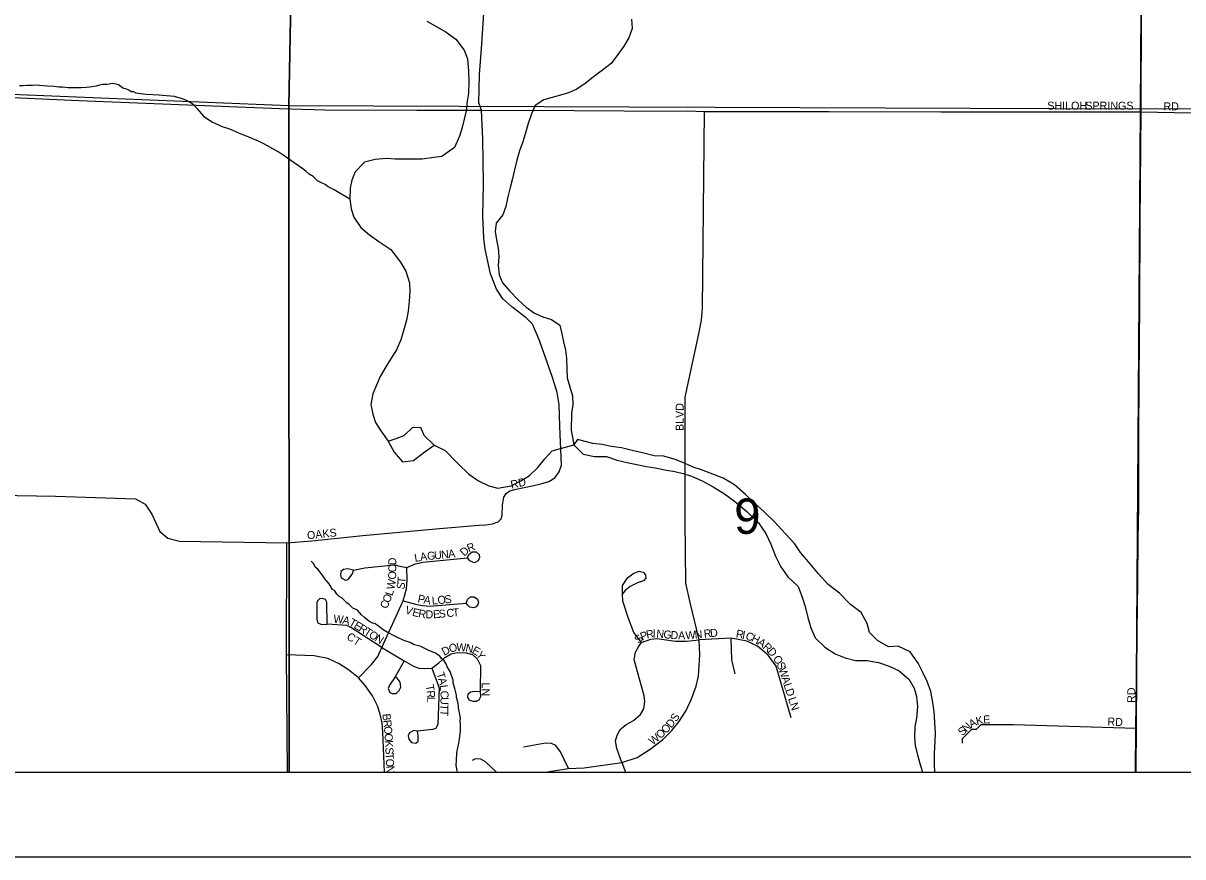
# Model space of a CAD drawing. Extents: x -209 to 4852, y 0 to 905.
# Drawn here: x 318.72 to 346.15, y 200.56 to 220.28 of the extents above; entities that cross this region are included whole.
import ezdxf

# ---------------------------------------------------------------- set-up
doc = ezdxf.new("R2010")
doc.units = 0
for name, color, linetype in [('Default', 7, 'Continuous'), ('GM_X_Airport_Location_Class_2', 7, 'Continuous'), ('GM_X_Airport_Location_Class_3', 7, 'Continuous'), ('GM_X_County_Road', 7, 'Continuous'), ('GM_X_Minor_River', 7, 'Continuous'), ('GM_X_Township_Road_Text', 7, 'Continuous'), ('GM_X_US_Location', 7, 'Continuous'), ('SH_Data', 7, 'Continuous')]:
    doc.layers.add(name, color=color, linetype=linetype)

msp = doc.modelspace()

# ---------------------------------------------------------------- linework, layer by layer
at = {"layer": 'Default'}
msp.add_lwpolyline([(390.832, 338.559), (254.832, 338.559), (254.832, 202.559), (390.832, 202.559)], close=True, dxfattribs=at)
at = {"layer": 'GM_X_Airport_Location_Class_2'}
msp.add_line((332.881, 202.792), (332.969, 202.559), dxfattribs=at)
for points in [[(345.098, 208.095), (345.106, 208.813), (345.111, 210.495), (345.121, 211.878), (345.133, 213.616), (345.143, 215.587), (345.164, 218.183), (345.172, 220.568), (345.173, 222.722), (345.192, 223.842), (345.224, 225.926), (345.265, 230.109), (345.314, 238.346)], [(329.58, 217.706), (329.555, 218.224), (329.498, 218.395), (329.512, 219.064), (329.566, 219.786), (329.649, 221.012), (329.693, 222.133), (329.679, 224.349), (329.683, 225.526), (329.686, 226.369), (329.688, 227.23), (329.684, 227.394)], [(286.301, 219.918), (288.488, 219.843), (291.181, 219.735), (294.799, 219.551), (295.571, 219.523), (299.145, 219.357), (301.185, 219.272), (304.3, 219.138), (305.688, 219.09), (309.353, 218.917), (311.696, 218.819), (315.128, 218.67), (316.907, 218.591), (317.426, 218.568), (320.029, 218.45), (322.012, 218.375), (324.788, 218.264), (325.861, 218.23), (328.029, 218.22), (329.555, 218.224)], [(329.555, 218.224), (331.756, 218.211), (334.099, 218.201), (334.443, 218.203), (334.831, 218.188), (335.087, 218.189)], [(331.076, 202.559), (331.156, 202.577), (331.619, 202.645), (331.986, 202.661), (332.881, 202.792), (333.244, 202.91), (333.552, 203.102), (333.851, 203.338), (334.063, 203.55), (334.228, 203.755), (334.397, 204.024), (334.525, 204.299), (334.639, 204.596), (334.696, 204.836), (334.726, 205.336), (334.711, 205.692), (334.493, 206.577), (334.392, 207.03), (334.376, 208.513), (334.379, 209.885), (334.376, 211.069), (334.376, 211.434), (334.698, 212.934), (334.762, 213.256), (334.785, 213.54), (334.831, 218.188)], [(335.087, 218.189), (336.506, 218.194), (337.774, 218.19), (340.422, 218.183)], [(340.422, 218.183), (340.423, 218.183), (345.164, 218.183), (347.934, 218.131), (350.384, 218.118), (353.479, 218.131), (355.185, 218.154), (355.235, 218.155)], [(330.571, 209.296), (330.796, 209.341), (330.963, 209.383), (331.152, 209.441), (331.297, 209.524), (331.392, 209.665), (331.452, 209.825), (331.412, 210.747), (331.396, 211.259), (331.348, 211.54), (331.235, 211.9), (331.068, 212.398), (330.911, 212.812), (330.764, 213.159), (330.619, 213.312), (330.279, 213.571), (330.06, 213.758), (329.913, 213.988), (329.774, 214.354), (329.649, 214.932), (329.611, 215.193), (329.589, 215.721), (329.609, 216.478), (329.587, 217.548), (329.58, 217.706)], [(305.904, 209.324), (319.482, 209.094), (321.372, 209.027), (321.605, 208.903), (321.762, 208.665), (321.947, 208.252), (322.135, 208.098), (322.415, 208.026), (324.951, 207.984)], [(324.951, 207.984), (325.541, 208.034), (326.753, 208.159), (328.568, 208.326), (329.504, 208.405), (329.659, 208.413), (329.82, 208.437), (329.951, 208.487), (330.023, 208.554), (330.051, 208.642), (330.056, 208.878), (330.088, 209.067), (330.144, 209.156), (330.231, 209.218), (330.376, 209.256), (330.571, 209.296)], [(324.968, 202.559), (324.948, 205.336), (324.951, 207.984)], [(345.029, 202.559), (345.041, 203.599), (345.088, 207.042), (345.098, 208.095)], [(326.529, 207.339), (326.396, 207.371), (326.297, 207.355), (326.234, 207.308), (326.219, 207.229), (326.242, 207.162), (326.337, 207.107), (326.4, 207.123), (326.462, 207.194), (326.515, 207.267), (326.529, 207.339), (326.797, 207.398), (327.493, 207.466), (327.665, 207.428), (327.789, 207.404), (328, 207.492), (328.172, 207.526), (329.227, 207.634), (329.258, 207.714), (329.339, 207.774), (329.431, 207.776), (329.502, 207.713), (329.514, 207.642), (329.478, 207.559), (329.396, 207.516), (329.282, 207.559), (329.227, 207.634)], [(326.646, 204.791), (326.958, 205.108), (327.103, 205.3), (327.204, 205.513), (327.708, 206.611), (327.784, 206.895), (327.799, 207.105), (327.789, 207.404)], [(333.345, 205.628), (333.163, 205.866), (333.037, 206.195), (332.904, 206.61), (332.891, 206.784), (332.893, 206.974), (333.022, 207.17), (333.163, 207.268), (333.292, 207.315), (333.382, 207.291), (333.437, 207.228), (333.444, 207.154), (333.393, 207.088), (333.249, 207.041), (333.073, 206.954), (332.961, 206.857), (332.891, 206.784)], [(327.204, 205.513), (326.465, 205.983), (326.374, 206.029), (325.906, 206.062), (325.902, 206.58), (325.869, 206.646), (325.794, 206.671), (325.724, 206.658), (325.683, 206.625), (325.666, 206.571), (325.662, 206.17), (325.683, 206.095), (325.774, 206.058), (325.906, 206.062)], [(327.708, 206.611), (328.03, 206.524), (328.172, 206.504), (328.329, 206.485), (329.198, 206.556), (329.23, 206.646), (329.296, 206.709), (329.387, 206.709), (329.462, 206.654), (329.485, 206.583), (329.469, 206.528), (329.434, 206.473), (329.375, 206.446), (329.281, 206.461), (329.234, 206.512), (329.198, 206.556)], [(327.204, 205.513), (327.732, 205.192), (327.949, 205.067), (328.073, 205.021), (328.215, 205.013), (328.386, 205.025), (328.548, 205.15), (328.694, 205.275), (328.839, 205.362), (328.981, 205.391), (329.197, 205.387), (329.347, 205.342), (329.455, 205.246), (329.535, 205.088), (329.53, 204.471), (329.535, 204.347), (329.497, 204.263), (329.435, 204.23), (329.36, 204.23), (329.264, 204.267), (329.235, 204.334), (329.239, 204.413), (329.297, 204.459), (329.393, 204.478), (329.53, 204.471)], [(332.881, 202.792), (332.764, 203.125), (332.732, 203.302), (332.77, 203.434), (332.839, 203.567), (332.979, 203.687), (333.155, 203.782), (333.324, 203.926), (333.402, 204.06), (333.421, 204.23), (333.406, 204.368), (333.225, 205.02), (333.174, 205.216), (333.204, 205.399), (333.271, 205.528), (333.345, 205.628), (333.566, 205.708), (333.705, 205.721), (334.147, 205.658), (334.406, 205.658), (334.711, 205.692)], [(336.888, 203.844), (336.527, 205.067), (336.337, 205.333), (336.087, 205.54), (335.838, 205.661), (335.467, 205.73), (334.711, 205.692)], [(335.562, 204.886), (335.48, 205.219), (335.467, 205.73)], [(327.261, 202.559), (327.222, 203.511), (327.205, 203.732), (327.162, 203.932), (327.096, 204.127), (326.982, 204.367), (326.806, 204.612), (326.646, 204.791), (326.413, 204.984), (326.194, 205.128), (325.919, 205.252), (325.603, 205.314), (324.948, 205.336)], [(327.732, 205.192), (327.513, 204.813), (327.384, 204.621), (327.351, 204.542), (327.389, 204.447), (327.447, 204.422), (327.543, 204.426), (327.609, 204.492), (327.647, 204.571), (327.638, 204.692), (327.563, 204.788), (327.513, 204.813)], [(328.386, 205.025), (328.53, 204.618), (328.557, 204.545), (328.525, 203.698), (328.478, 203.598), (328.399, 203.567), (328.046, 203.53), (327.957, 203.546), (327.857, 203.493), (327.826, 203.419), (327.836, 203.34), (327.899, 203.267), (328.004, 203.251), (328.057, 203.298), (328.062, 203.43), (328.046, 203.53)], [(340.942, 203.251), (340.942, 203.36), (341.161, 203.579), (341.27, 203.579), (341.38, 203.689), (342.146, 203.689), (345.041, 203.599)], [(331.619, 202.645), (331.431, 203.039), (331.319, 203.189), (331.216, 203.241), (331.07, 203.245), (330.549, 203.155)], [(329.914, 202.559), (329.655, 202.806), (329.539, 202.871), (329.414, 202.879), (329.337, 202.836)]]:
    msp.add_lwpolyline(points, dxfattribs=at)
at = {"layer": 'GM_X_County_Road'}
for points in [[(328.265, 220.325), (328.46, 220.214), (328.723, 220.065), (328.955, 219.9), (329.147, 219.645), (329.226, 219.438)], [(333.107, 220.372), (333.126, 220.151), (333.047, 219.932), (332.922, 219.736), (332.782, 219.541), (332.627, 219.33), (332.42, 219.166), (332.204, 219.003), (332.012, 218.854), (331.813, 218.72), (331.614, 218.632), (331.424, 218.574), (331.233, 218.524), (331.035, 218.467), (330.828, 218.333), (330.741, 218.137), (330.662, 217.91), (330.605, 217.706), (330.533, 217.471), (330.461, 217.259), (330.397, 217.04), (330.34, 216.812), (330.291, 216.608), (330.234, 216.395), (330.185, 216.176), (330.136, 215.941), (330.064, 215.744), (329.909, 215.549), (329.883, 215.351), (329.91, 215.153), (329.952, 214.954), (329.972, 214.749), (329.953, 214.551), (329.98, 214.33), (330.053, 214.138), (330.231, 213.938), (330.425, 213.737), (330.619, 213.558), (330.814, 213.418), (331.01, 213.331)], [(329.226, 219.438), (329.251, 219.148), (329.261, 218.896), (329.248, 218.622), (329.221, 218.432), (329.194, 218.204), (329.152, 218.007), (329.102, 217.81), (329.037, 217.606), (328.918, 217.342), (328.617, 217.127), (328.427, 217.1), (328.153, 217.067), (327.902, 217.064), (327.704, 217.061), (327.515, 217.064), (327.317, 217.076), (327.044, 217.059), (326.792, 216.995), (326.567, 216.763), (326.494, 216.567), (326.452, 216.377), (326.44, 216.118), (326.473, 215.889), (326.537, 215.69), (326.707, 215.443), (326.908, 215.271), (327.133, 215.114), (327.41, 214.926), (327.64, 214.625), (327.765, 214.416), (327.858, 214.14), (327.861, 213.935), (327.849, 213.706), (327.821, 213.471), (327.787, 213.251), (327.729, 213.054), (327.648, 212.789), (327.544, 212.555), (327.419, 212.359), (327.293, 212.148), (327.159, 211.922), (326.984, 211.514), (326.941, 211.256), (326.989, 211.027), (327.054, 210.835), (327.179, 210.635), (327.349, 210.395), (327.495, 210.133), (327.688, 209.901), (327.947, 209.934), (328.194, 210.127), (328.441, 210.297), (328.696, 210.171), (329.001, 209.86), (329.255, 209.611), (329.487, 209.454), (329.735, 209.335), (329.947, 209.278), (330.259, 209.333), (330.49, 209.45), (330.697, 209.583), (330.891, 209.77), (331.055, 209.972), (331.233, 210.167), (331.741, 210.308)], [(326.44, 216.118), (326.073, 216.338), (325.99, 216.377), (325.93, 216.409), (325.862, 216.463), (325.787, 216.495), (325.682, 216.55), (325.577, 216.651), (325.48, 216.706), (325.405, 216.776), (325.308, 216.854), (324.971, 217.089), (324.866, 217.159), (324.746, 217.237), (324.625, 217.308), (324.498, 217.379), (324.392, 217.434), (324.28, 217.489), (324.054, 217.585), (323.956, 217.625), (323.85, 217.665), (323.745, 217.712), (323.647, 217.76), (323.534, 217.8), (323.443, 217.824), (323.255, 217.904), (323.187, 217.936), (323.059, 218.014), (323, 218.061), (322.948, 218.13), (322.836, 218.254), (322.762, 218.332), (322.702, 218.378), (322.597, 218.441), (322.484, 218.489), (322.295, 218.545), (322.014, 218.566), (321.931, 218.575), (321.628, 218.596), (321.499, 218.606), (321.438, 218.614), (321.385, 218.623), (321.333, 218.654), (321.272, 218.655), (321.212, 218.695), (321.144, 218.726), (321.091, 218.735), (321.031, 218.774), (320.971, 218.821), (320.919, 218.837), (320.828, 218.854), (320.752, 218.84), (320.691, 218.833), (320.6, 218.827), (320.523, 218.814), (320.44, 218.792), (320.386, 218.786), (320.295, 218.764), (320.211, 218.758), (320.09, 218.753), (320.021, 218.754), (319.922, 218.748), (319.771, 218.751), (319.657, 218.768), (319.558, 218.77), (319.452, 218.78), (319.293, 218.79), (319.187, 218.8), (319.104, 218.809), (319.013, 218.81), (318.929, 218.804), (318.8, 218.807), (318.716, 218.8), (318.625, 218.795)], [(331.01, 213.331), (331.214, 213.274), (331.409, 213.134), (331.459, 212.935), (331.501, 212.744), (331.543, 212.546), (331.57, 212.355), (331.581, 212.104), (331.585, 211.891), (331.715, 211.462), (331.719, 211.249), (331.685, 211.044), (331.678, 210.649), (331.741, 210.308)], [(327.349, 210.395), (327.541, 210.452), (327.732, 210.525), (327.925, 210.712), (328.115, 210.724), (328.195, 210.532), (328.441, 210.297)], [(331.827, 210.433), (331.741, 210.308)], [(340.284, 202.559), (340.274, 202.739), (340.272, 203.006), (340.293, 203.295), (340.297, 203.485), (340.287, 203.744), (340.269, 203.988), (340.236, 204.21), (340.188, 204.47), (340.102, 204.707), (340.007, 204.9), (339.89, 205.138), (339.698, 205.408), (339.42, 205.543), (339.184, 205.525), (338.929, 205.675), (338.735, 205.869), (338.686, 206.076), (338.539, 206.337), (338.285, 206.525), (338.025, 206.797), (337.763, 207), (337.533, 207.256), (337.295, 207.535), (337.102, 207.759), (336.962, 207.968), (336.747, 208.2), (336.487, 208.487), (336.248, 208.72), (336.002, 208.939), (335.808, 209.133), (335.547, 209.359), (335.277, 209.516), (334.968, 209.637), (334.764, 209.717), (334.568, 209.774), (334.365, 209.869), (334.139, 209.958), (333.874, 210.039), (333.647, 210.043), (333.367, 210.117), (333.125, 210.175), (332.868, 210.234), (332.626, 210.269), (332.414, 210.311), (332.194, 210.338), (331.827, 210.433)], [(331.741, 210.308), (331.961, 210.084), (332.234, 210.033), (332.514, 210.027), (332.771, 209.946), (333.036, 209.88), (333.232, 209.838), (333.459, 209.796), (333.664, 209.761), (333.936, 209.703), (334.133, 209.676), (334.329, 209.626), (334.526, 209.562), (334.782, 209.45), (335.037, 209.315), (335.307, 209.143), (335.547, 208.97), (335.838, 208.728), (336.114, 208.457), (336.283, 208.209), (336.4, 207.956), (336.516, 207.672), (336.639, 207.418), (336.809, 207.179), (337.048, 206.953), (337.156, 206.677), (337.213, 206.478), (337.276, 206.217), (337.347, 205.972), (337.456, 205.742), (337.68, 205.516), (337.927, 205.359), (338.161, 205.263), (338.41, 205.205), (338.684, 205.2), (338.949, 205.157), (339.205, 205.068), (339.438, 204.957), (339.677, 204.754), (339.795, 204.546), (339.851, 204.355), (339.877, 204.118), (339.848, 203.837), (339.814, 203.639), (339.802, 203.396), (339.82, 203.182), (339.883, 202.937), (339.954, 202.685), (339.99, 202.559)], [(329.018, 204.073), (329.011, 204.127), (328.998, 204.226), (328.969, 204.325), (328.97, 204.386), (328.928, 204.539), (328.906, 204.616), (328.885, 204.677), (328.886, 204.738), (328.814, 204.945), (328.747, 205.052), (328.733, 205.106), (328.674, 205.198), (328.614, 205.253), (328.57, 205.307), (328.457, 205.385), (328.314, 205.441), (328.104, 205.544), (327.967, 205.576), (327.87, 205.632), (327.741, 205.672), (327.606, 205.735), (327.508, 205.775), (327.328, 205.87), (327.23, 205.925), (327.11, 206.026), (327.043, 206.073), (326.967, 206.097), (326.907, 206.128), (326.855, 206.167), (326.788, 206.222), (326.72, 206.284), (326.624, 206.392), (326.518, 206.44), (326.429, 206.525), (326.376, 206.564), (326.265, 206.68), (326.189, 206.72), (326.137, 206.774), (326.086, 206.851), (326.033, 206.882), (325.952, 207.013), (325.848, 207.137), (325.811, 207.199), (325.685, 207.361), (325.625, 207.415), (325.589, 207.492), (325.529, 207.554)], [(328.989, 202.559), (328.982, 202.589), (328.969, 202.681), (328.962, 202.734), (328.964, 202.826), (328.975, 203.023), (329.025, 203.251), (329.034, 203.342), (329.043, 203.41), (329.052, 203.471), (329.061, 203.547), (329.064, 203.699), (329.057, 203.768), (329.059, 203.836), (329.045, 203.928), (329.031, 204.004), (329.018, 204.073)]]:
    msp.add_lwpolyline(points, dxfattribs=at)
at = {"layer": 'GM_X_Minor_River'}
for points in [[(306.11, 238.466), (325.389, 238.449), (324.999, 218.322), (305.668, 219.112), (305.253, 238.43)], [(325.389, 238.449), (326.237, 238.463), (345.281, 238.443), (345.147, 218.243), (324.999, 218.322)], [(345.281, 238.443), (346.478, 238.465), (365.444, 238.341), (365.169, 218.303), (345.147, 218.243)], [(306.104, 202.559), (325.005, 202.559), (324.999, 218.322), (305.668, 219.112), (306.033, 205.598)], [(325.005, 202.559), (345.04, 202.559), (345.147, 218.243), (324.999, 218.322)], [(345.04, 202.559), (364.947, 202.559), (365.169, 218.303), (345.147, 218.243)]]:
    msp.add_lwpolyline(points, close=True, dxfattribs=at)
at = {"layer": 'GM_X_US_Location'}
msp.add_lwpolyline([(285.96, 202.559), (390.832, 202.559), (390.832, 238.067), (286.607, 238.38), (286.27, 219.835)], close=True, dxfattribs=at)
at = {"layer": 'SH_Data'}
for p, q in [((254.832, 202.559), (390.832, 202.559)), ((252.832, 200.559), (392.832, 200.559))]:
    msp.add_line(p, q, dxfattribs=at)

# ---------------------------------------------------------------- texts
at = {"layer": 'GM_X_Airport_Location_Class_3'}
for s, height, rotation, p in [('SHILOH', 0.1894, 0, (342.944, 218.234)), ('SPRINGS', 0.1894, 0, (343.844, 218.234)), ('RD', 0.1894, 0, (345.694, 218.217)), ('BLVD', 0.1894, 90, (334.342, 210.632)), ('RD', 0.1894, 12.5327, (330.27, 209.266)), ('OAKS', 0.1894, 6.0054, (325.44, 208.067)), ('R', 0.189, 22.5321, (329.258, 207.76)), ('L', 0.189, 9.9969, (327.987, 207.533)), ('A', 0.189, 7.4748, (328.116, 207.556)), ('G', 0.189, 5.9129, (328.28, 207.578)), ('U', 0.189, 5.8237, (328.446, 207.595)), ('N', 0.189, 5.846, (328.612, 207.612)), ('A', 0.189, 5.8237, (328.778, 207.629)), ('D', 0.189, 43.0677, (329.151, 207.656)), ('O', 0.189, 90.0154, (327.542, 207.289)), ('D', 0.189, 90, (327.542, 207.455)), ('W', 0.189, 79.2118, (327.494, 206.87)), ('O', 0.189, 88.8668, (327.538, 207.118)), ('T', 0.189, 84.5907, (327.754, 207.021)), ('S', 0.189, 80.6993, (327.731, 206.876)), ('C', 0.189, 67.9686, (327.324, 206.411)), ('O', 0.189, 67.9682, (327.381, 206.55)), ('L', 0.189, 72.7548, (327.449, 206.72)), ('P', 0.189, 347.8327, (328.035, 206.583)), ('A', 0.189, 351.2287, (328.178, 206.553)), ('L', 0.189, 4.4437, (328.39, 206.525)), ('O', 0.189, 5.381, (328.526, 206.536)), ('S', 0.189, 5.3354, (328.692, 206.552)), ('V', 0.189, 341.8623, (327.736, 206.323)), ('E', 0.189, 344.9491, (327.905, 206.268)), ('R', 0.189, 350.5179, (328.053, 206.229)), ('D', 0.189, 359.5086, (328.234, 206.201)), ('E', 0.189, 4.3186, (328.418, 206.2)), ('S', 0.189, 4.9193, (328.553, 206.211)), ('C', 0.189, 5.0785, (328.736, 206.227)), ('T', 0.189, 5.0609, (328.885, 206.24)), ('W', 0.189, 353.8678, (326.047, 206.1)), ('A', 0.189, 347.3052, (326.257, 206.078)), ('T', 0.189, 331.3699, (326.406, 206.046)), ('E', 0.189, 328.235, (326.521, 205.984)), ('R', 0.189, 328.2366, (326.635, 205.914)), ('CT', 0.1894, 326.3099, (326.35, 205.723)), ('T', 0.189, 328.2118, (326.762, 205.835)), ('O', 0.189, 328.2078, (326.875, 205.765)), ('N', 0.189, 328.2221, (327.017, 205.677)), ('S', 0.189, 40.708, (333.272, 205.591)), ('P', 0.189, 22.5673, (333.36, 205.67)), ('R', 0.189, 12.1338, (333.474, 205.718)), ('I', 0.189, 359.8252, (333.61, 205.749)), ('N', 0.189, 354.8788, (333.689, 205.749)), ('G', 0.189, 353.9784, (333.854, 205.734)), ('D', 0.189, 355.4324, (334.025, 205.716)), ('A', 0.189, 0.1729, (334.209, 205.702)), ('W', 0.189, 4.3519, (334.39, 205.703)), ('N', 0.189, 5.4829, (334.61, 205.72)), ('R', 0.189, 5.4737, (334.826, 205.741)), ('D', 0.189, 5.4829, (334.975, 205.755)), ('R', 0.189, 349.6952, (335.567, 205.75)), ('I', 0.189, 349.6248, (335.714, 205.723)), ('C', 0.189, 340.7971, (335.789, 205.71)), ('H', 0.189, 334.2171, (335.925, 205.663)), ('D', 0.189, 27.8552, (328.676, 205.312)), ('O', 0.189, 14.9004, (328.813, 205.386)), ('W', 0.189, 357.3593, (328.958, 205.427)), ('N', 0.189, 348.0686, (329.167, 205.418)), ('E', 0.189, 329.6314, (329.315, 205.39)), ('A', 0.189, 325.0366, (336.068, 205.595)), ('R', 0.189, 318.9009, (336.2, 205.502)), ('D', 0.189, 311.5664, (336.309, 205.408)), ('Y', 0.189, 307.2808, (329.415, 205.335)), ('O', 0.189, 303.3263, (336.444, 205.248)), ('T', 0.189, 287.6505, (328.488, 204.894)), ('S', 0.189, 294.2427, (336.532, 205.116)), ('W', 0.189, 287.999, (336.584, 205)), ('A', 0.189, 284.4702, (328.528, 204.77)), ('A', 0.189, 287.723, (336.651, 204.794)), ('L', 0.189, 287.7093, (336.702, 204.635)), ('T', 0.189, 281.3314, (328.237, 204.614)), ('R', 0.189, 274.1081, (328.262, 204.489)), ('L', 0.189, 278.1096, (328.568, 204.614)), ('C', 0.189, 271.749, (328.587, 204.487)), ('LN', 0.1894, 270, (329.563, 204.682)), ('D', 0.189, 287.7022, (336.743, 204.508)), ('RD', 0.1894, 90, (345.025, 204.198)), ('L', 0.189, 270.3552, (328.273, 204.343)), ('T', 0.189, 268.5687, (328.587, 204.174)), ('U', 0.189, 268.5687, (328.591, 204.34)), ('L', 0.189, 287.7093, (336.809, 204.302)), ('N', 0.189, 287.722, (336.849, 204.175)), ('B', 0.189, 276.7907, (327.213, 203.936)), ('T', 0.189, 268.5687, (328.584, 204.04)), ('S', 0.189, 56.6627, (334.167, 203.738)), ('K', 0.189, 13.6122, (341.28, 203.674)), ('E', 0.189, 2.5145, (341.432, 203.711)), ('RD', 0.1894, 356.9884, (344.363, 203.667)), ('R', 0.189, 276.805, (327.23, 203.787)), ('O', 0.189, 275.604, (327.248, 203.639)), ('O', 0.189, 42.8337, (333.79, 203.338)), ('O', 0.189, 45.8436, (333.92, 203.459)), ('D', 0.189, 50.495, (334.048, 203.591)), ('S', 0.189, 43.4351, (340.934, 203.406)), ('N', 0.189, 42.6501, (341.031, 203.497)), ('A', 0.189, 26.8974, (341.142, 203.602)), ('O', 0.189, 273.1713, (327.264, 203.475)), ('K', 0.189, 272.8646, (327.273, 203.309)), ('W', 0.189, 37.8853, (333.606, 203.193)), ('S', 0.189, 272.842, (327.282, 203.143)), ('T', 0.189, 272.8537, (327.288, 203.009)), ('O', 0.189, 272.8428, (327.295, 202.876)), ('N', 0.189, 272.857, (327.303, 202.71))]:
    msp.add_text(s, height=height, rotation=rotation, dxfattribs=at).set_placement(p)
at = {"layer": 'GM_X_Township_Road_Text'}
msp.add_text('9', height=0.837, rotation=0, dxfattribs=at).set_placement((335.536, 208.199))

doc.saveas('drawing.dxf')
